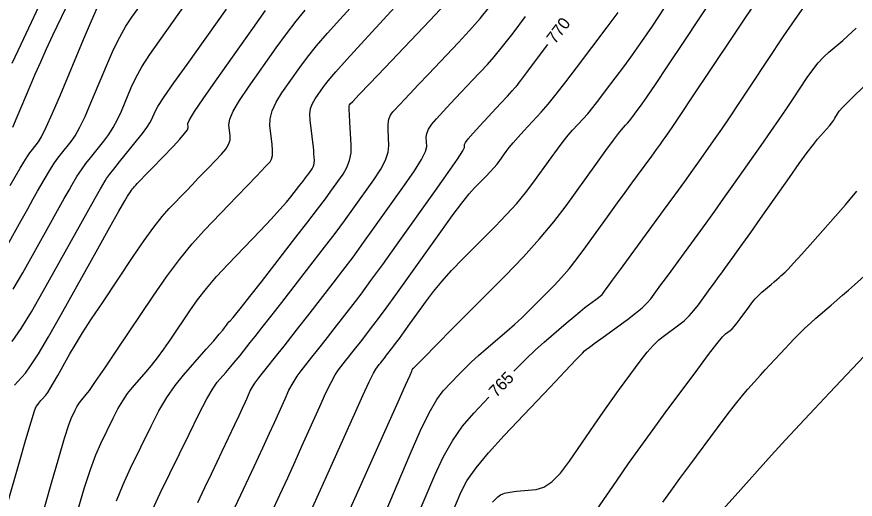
# Model space of a CAD drawing. Extents: x 2082232 to 2083549, y 592624 to 593832.
# Drawn here: x 2082805.39 to 2082854.13, y 593622.7 to 593650.76 of the extents above; entities that cross this region are included whole.
import ezdxf

# ---------------------------------------------------------------- set-up
doc = ezdxf.new("R2010")
doc.units = 0
doc.layers.add('DT_X_Contour_Major', color=7, linetype='Continuous')
doc.layers.add('DT_X_Contour_Minor', color=7, linetype='Continuous')

msp = doc.modelspace()

# ---------------------------------------------------------------- linework, layer by layer
at = {"layer": 'DT_X_Contour_Major'}
for points in [[(2082806.091, 593618.984), (2082807.393, 593623.577), (2082807.831, 593625.108), (2082808.17, 593626.254), (2082808.41, 593627.015), (2082808.549, 593627.393), (2082808.789, 593627.886), (2082808.881, 593628.062), (2082808.974, 593628.22), (2082809.069, 593628.359), (2082809.167, 593628.481), (2082809.431, 593628.781), (2082809.616, 593629.027), (2082809.974, 593629.539), (2082810.505, 593630.318), (2082811.209, 593631.362), (2082813.316, 593634.503), (2082814.096, 593635.626), (2082814.854, 593636.64), (2082815.591, 593637.543), (2082816.307, 593638.337), (2082818.189, 593640.307), (2082818.82, 593640.968), (2082819.302, 593641.472), (2082819.636, 593641.821), (2082819.82, 593642.013), (2082820.113, 593642.318), (2082820.203, 593642.468), (2082820.253, 593642.689), (2082820.264, 593642.981), (2082820.236, 593643.345), (2082820.107, 593644.409), (2082820.114, 593644.828), (2082820.232, 593645.286), (2082820.46, 593645.785), (2082820.798, 593646.322), (2082821.848, 593647.81), (2082822.288, 593648.402), (2082822.82, 593649.064), (2082823.444, 593649.796), (2082824.161, 593650.597), (2082826.194, 593652.827)], [(2082804.556, 593636.954), (2082805.651, 593638.915), (2082806.03, 593639.594), (2082806.348, 593640.159), (2082806.605, 593640.612), (2082806.8, 593640.951), (2082807.239, 593641.705), (2082807.41, 593641.985), (2082807.592, 593642.261), (2082807.786, 593642.531), (2082807.992, 593642.797), (2082808.556, 593643.499), (2082808.787, 593643.837), (2082809.054, 593644.325), (2082809.359, 593644.961), (2082809.701, 593645.747), (2082810.662, 593648.042), (2082811.022, 593648.856), (2082811.378, 593649.576), (2082811.731, 593650.203), (2082812.081, 593650.737), (2082813.012, 593652.035)], [(2082834.286, 593630.151), (2082834.395, 593630.264), (2082834.995, 593630.862), (2082835.547, 593631.386), (2082836.05, 593631.835), (2082837.328, 593632.934), (2082837.768, 593633.31), (2082838.129, 593633.612), (2082838.41, 593633.841), (2082838.613, 593633.997), (2082839.049, 593634.315), (2082839.198, 593634.427), (2082839.317, 593634.526), (2082839.408, 593634.611), (2082839.469, 593634.682), (2082839.593, 593634.854), (2082839.722, 593635.031), (2082840.016, 593635.433), (2082840.475, 593636.059), (2082841.1, 593636.91), (2082842.984, 593639.481), (2082843.645, 593640.385), (2082844.214, 593641.168), (2082844.691, 593641.832), (2082845.077, 593642.376), (2082845.982, 593643.666), (2082846.368, 593644.223), (2082846.848, 593644.928), (2082847.42, 593645.779), (2082848.085, 593646.778), (2082849.984, 593649.638), (2082850.63, 593650.595), (2082851.142, 593651.322)], [(2082816.792, 593619.504), (2082818.572, 593623.29), (2082819.185, 593624.598), (2082819.688, 593625.679), (2082820.083, 593626.535), (2082820.368, 593627.165), (2082820.984, 593628.544), (2082821.215, 593629.034), (2082821.448, 593629.467), (2082821.681, 593629.845), (2082821.916, 593630.168), (2082822.544, 593630.953), (2082822.801, 593631.277), (2082823.103, 593631.66), (2082823.449, 593632.102), (2082823.839, 593632.603), (2082824.938, 593634.016), (2082825.404, 593634.629), (2082825.981, 593635.408), (2082826.666, 593636.353), (2082827.461, 593637.464), (2082829.728, 593640.648), (2082830.471, 593641.7), (2082831.001, 593642.469), (2082831.317, 593642.956), (2082831.42, 593643.159), (2082831.41, 593643.325), (2082831.464, 593643.44), (2082831.631, 593643.661), (2082831.912, 593643.988), (2082832.306, 593644.421), (2082833.51, 593645.718), (2082833.906, 593646.144), (2082834.189, 593646.45), (2082834.36, 593646.634), (2082834.42, 593646.698), (2082834.428, 593646.707), (2082834.435, 593646.715), (2082834.447, 593646.73), (2082834.464, 593646.754), (2082834.488, 593646.785), (2082834.558, 593646.88), (2082834.692, 593647.058), (2082835.04, 593647.523), (2082835.604, 593648.274), (2082836.259, 593649.147)], [(2082846.427, 593622.095), (2082847.138, 593622.888), (2082849.268, 593625.255), (2082850.077, 593626.147), (2082850.906, 593627.05), (2082851.754, 593627.963), (2082852.623, 593628.885), (2082854.965, 593631.359)], [(2082828.457, 593621.194), (2082829.686, 593624.099), (2082830.173, 593625.141), (2082830.713, 593626.088), (2082831.307, 593626.94), (2082831.953, 593627.697), (2082832.837, 593628.631)]]:
    msp.add_lwpolyline(points, dxfattribs=at)
at = {"layer": 'DT_X_Contour_Minor'}
for points in [[(2082824.522, 593621.571), (2082825.14, 593622.953), (2082826.957, 593627.024), (2082827.554, 593628.364), (2082827.985, 593629.329), (2082828.248, 593629.921), (2082828.345, 593630.138), (2082828.379, 593630.218), (2082828.391, 593630.245), (2082828.401, 593630.267), (2082828.41, 593630.283), (2082828.418, 593630.293), (2082828.436, 593630.312), (2082828.443, 593630.319), (2082828.451, 593630.327), (2082828.459, 593630.335), (2082828.468, 593630.342), (2082828.493, 593630.363), (2082828.642, 593630.513), (2082829.07, 593630.944), (2082829.778, 593631.659), (2082830.765, 593632.656), (2082833.77, 593635.691), (2082834.837, 593636.8), (2082835.784, 593637.849), (2082836.612, 593638.838), (2082837.32, 593639.769), (2082839.049, 593642.17), (2082839.628, 593642.971), (2082840.068, 593643.571), (2082840.369, 593643.972), (2082840.532, 593644.174), (2082840.78, 593644.444), (2082840.882, 593644.56), (2082841.002, 593644.707), (2082841.141, 593644.883), (2082841.299, 593645.09), (2082841.743, 593645.682), (2082842.02, 593646.076), (2082842.52, 593646.813), (2082843.241, 593647.894), (2082844.184, 593649.319), (2082846.994, 593653.577)], [(2082805.123, 593648.059), (2082805.644, 593649.155), (2082807.148, 593652.352)], [(2082826.585, 593621.375), (2082828.254, 593625.319), (2082828.844, 593626.658), (2082829.363, 593627.717), (2082829.81, 593628.496), (2082830.185, 593628.995), (2082831.091, 593629.952), (2082831.445, 593630.314), (2082831.826, 593630.683), (2082832.234, 593631.059), (2082832.67, 593631.442), (2082833.868, 593632.473), (2082834.312, 593632.862), (2082834.743, 593633.255), (2082835.163, 593633.654), (2082835.571, 593634.058), (2082836.642, 593635.14), (2082837.057, 593635.584), (2082837.5, 593636.103), (2082837.97, 593636.699), (2082838.468, 593637.371), (2082839.831, 593639.265), (2082840.317, 593639.939), (2082840.753, 593640.541), (2082841.138, 593641.071), (2082841.472, 593641.528), (2082842.296, 593642.653), (2082842.577, 593643.037), (2082842.802, 593643.345), (2082842.971, 593643.579), (2082843.084, 593643.737), (2082843.309, 593644.058), (2082843.521, 593644.372), (2082843.988, 593645.07), (2082844.71, 593646.154), (2082845.686, 593647.624), (2082848.63, 593652.056)], [(2082805.169, 593644.334), (2082805.422, 593644.93), (2082806.173, 593646.722), (2082806.467, 593647.411), (2082806.785, 593648.133), (2082807.128, 593648.89), (2082807.495, 593649.679), (2082808.507, 593651.83)], [(2082805.179, 593634.907), (2082805.743, 593635.871), (2082807.249, 593638.571), (2082807.757, 593639.48), (2082808.151, 593640.182), (2082808.43, 593640.677), (2082808.594, 593640.966), (2082808.881, 593641.459), (2082809.012, 593641.666), (2082809.189, 593641.918), (2082809.411, 593642.214), (2082809.68, 593642.554), (2082810.457, 593643.521), (2082810.739, 593643.902), (2082811.002, 593644.321), (2082811.246, 593644.778), (2082811.471, 593645.273), (2082812.045, 593646.643), (2082812.309, 593647.198), (2082812.67, 593647.836), (2082813.13, 593648.557), (2082813.687, 593649.361), (2082815.302, 593651.615)], [(2082808.967, 593622.114), (2082809.339, 593623.374), (2082809.681, 593624.432), (2082809.994, 593625.288), (2082810.278, 593625.943), (2082810.996, 593627.42), (2082811.269, 593627.946), (2082811.548, 593628.419), (2082811.834, 593628.837), (2082812.127, 593629.201), (2082812.917, 593630.1), (2082813.228, 593630.472), (2082813.568, 593630.915), (2082813.939, 593631.428), (2082814.339, 593632.012), (2082815.446, 593633.662), (2082815.896, 593634.294), (2082816.418, 593634.955), (2082817.01, 593635.645), (2082817.673, 593636.362), (2082819.537, 593638.313), (2082820.173, 593638.985), (2082820.683, 593639.537), (2082821.068, 593639.97), (2082821.327, 593640.282), (2082821.852, 593640.957), (2082822.032, 593641.19), (2082822.181, 593641.385), (2082822.298, 593641.54), (2082822.383, 593641.656), (2082822.567, 593641.915), (2082822.626, 593642.018), (2082822.666, 593642.133), (2082822.687, 593642.26), (2082822.688, 593642.399), (2082822.666, 593642.786), (2082822.653, 593642.958), (2082822.631, 593643.183), (2082822.601, 593643.46), (2082822.562, 593643.791), (2082822.447, 593644.744), (2082822.432, 593645.09), (2082822.474, 593645.411), (2082822.573, 593645.708), (2082822.729, 593645.98), (2082823.219, 593646.675), (2082823.493, 593647.027), (2082823.945, 593647.56), (2082824.576, 593648.274), (2082825.387, 593649.17), (2082827.786, 593651.802)], [(2082804.261, 593620.411), (2082805.507, 593624.741), (2082805.921, 593626.168), (2082806.229, 593627.203), (2082806.43, 593627.845), (2082806.524, 593628.094), (2082806.634, 593628.235), (2082806.68, 593628.292), (2082806.736, 593628.359), (2082806.801, 593628.434), (2082806.875, 593628.519), (2082807.087, 593628.757), (2082807.189, 593628.895), (2082807.338, 593629.129), (2082807.534, 593629.46), (2082807.777, 593629.888), (2082808.485, 593631.158), (2082808.802, 593631.7), (2082809.221, 593632.375), (2082809.743, 593633.183), (2082810.367, 593634.123), (2082812.167, 593636.807), (2082812.804, 593637.736), (2082813.365, 593638.511), (2082813.85, 593639.131), (2082814.259, 593639.597), (2082815.249, 593640.633), (2082815.608, 593641.009), (2082815.945, 593641.361), (2082816.259, 593641.689), (2082816.55, 593641.992), (2082817.296, 593642.768), (2082817.537, 593643.053), (2082817.701, 593643.325), (2082817.787, 593643.585), (2082817.797, 593643.831), (2082817.719, 593644.473), (2082817.769, 593644.791), (2082817.977, 593645.262), (2082818.344, 593645.886), (2082818.868, 593646.664), (2082820.478, 593648.944), (2082821.067, 593649.758), (2082821.626, 593650.492), (2082822.155, 593651.145)], [(2082805.006, 593640.936), (2082805.597, 593641.951), (2082805.807, 593642.304), (2082805.995, 593642.604), (2082806.161, 593642.849), (2082806.304, 593643.04), (2082806.656, 593643.478), (2082806.834, 593643.772), (2082807.107, 593644.328), (2082807.472, 593645.144), (2082807.931, 593646.221), (2082809.28, 593649.441), (2082809.734, 593650.514), (2082810.085, 593651.317)], [(2082805.133, 593631.867), (2082805.652, 593632.63), (2082806.25, 593633.604), (2082806.93, 593634.788), (2082808.848, 593638.227), (2082809.484, 593639.367), (2082809.953, 593640.205), (2082810.254, 593640.743), (2082810.389, 593640.981), (2082810.524, 593641.213), (2082810.615, 593641.347), (2082810.786, 593641.575), (2082811.037, 593641.896), (2082811.368, 593642.311), (2082812.358, 593643.542), (2082812.692, 593643.967), (2082812.95, 593644.318), (2082813.133, 593644.595), (2082813.24, 593644.799), (2082813.427, 593645.244), (2082813.596, 593645.54), (2082813.963, 593646.096), (2082814.528, 593646.91), (2082815.292, 593647.985), (2082817.592, 593651.195)], [(2082805.256, 593629.321), (2082805.891, 593630.036), (2082806.2, 593630.449), (2082806.648, 593631.154), (2082807.237, 593632.15), (2082807.966, 593633.436), (2082810.096, 593637.255), (2082810.803, 593638.52), (2082811.328, 593639.452), (2082811.669, 593640.051), (2082811.827, 593640.317), (2082812.004, 593640.581), (2082812.067, 593640.673), (2082812.122, 593640.749), (2082812.17, 593640.81), (2082812.211, 593640.856), (2082812.308, 593640.958), (2082812.396, 593641.05), (2082812.588, 593641.25), (2082812.882, 593641.556), (2082813.28, 593641.971), (2082814.479, 593643.218), (2082814.871, 593643.638), (2082815.148, 593643.961), (2082815.31, 593644.188), (2082815.358, 593644.318), (2082815.331, 593644.538), (2082815.424, 593644.754), (2082815.723, 593645.237), (2082816.228, 593645.988), (2082816.938, 593647.006), (2082819.107, 593650.078), (2082819.845, 593651.115)], [(2082811.191, 593622.61), (2082811.578, 593623.561), (2082812.006, 593624.494), (2082813.203, 593626.953), (2082813.657, 593627.831), (2082814.123, 593628.618), (2082814.599, 593629.315), (2082815.087, 593629.921), (2082816.402, 593631.419), (2082816.839, 593631.917), (2082817.162, 593632.291), (2082817.372, 593632.538), (2082817.469, 593632.661), (2082817.575, 593632.82), (2082817.619, 593632.881), (2082817.669, 593632.944), (2082817.726, 593633.011), (2082817.79, 593633.08), (2082817.969, 593633.268), (2082818.122, 593633.45), (2082818.447, 593633.858), (2082818.943, 593634.489), (2082819.61, 593635.346), (2082821.618, 593637.929), (2082822.31, 593638.823), (2082822.88, 593639.567), (2082823.327, 593640.163), (2082823.653, 593640.608), (2082824.357, 593641.598), (2082824.585, 593641.984), (2082824.739, 593642.399), (2082824.821, 593642.843), (2082824.829, 593643.316), (2082824.753, 593644.617), (2082824.731, 593645.046), (2082824.719, 593645.358), (2082824.72, 593645.553), (2082824.732, 593645.631), (2082824.779, 593645.682), (2082824.918, 593645.828), (2082825.297, 593646.227), (2082825.916, 593646.878), (2082826.777, 593647.783), (2082829.393, 593650.533), (2082830.286, 593651.483)], [(2082813.162, 593621.834), (2082813.735, 593623.044), (2082815.41, 593626.487), (2082815.983, 593627.644), (2082816.446, 593628.531), (2082816.8, 593629.15), (2082817.043, 593629.499), (2082817.546, 593630.071), (2082817.739, 593630.294), (2082817.941, 593630.533), (2082818.151, 593630.788), (2082818.37, 593631.06), (2082818.965, 593631.805), (2082819.247, 593632.16), (2082819.644, 593632.667), (2082820.159, 593633.325), (2082820.789, 593634.135), (2082822.626, 593636.498), (2082823.286, 593637.353), (2082823.889, 593638.149), (2082824.434, 593638.885), (2082824.922, 593639.56), (2082826.147, 593641.281), (2082826.547, 593641.889), (2082826.826, 593642.422), (2082826.986, 593642.88), (2082827.026, 593643.264), (2082826.972, 593644.186), (2082826.975, 593644.511), (2082827.023, 593644.792), (2082827.117, 593645.031), (2082827.257, 593645.228), (2082827.69, 593645.694), (2082827.914, 593645.933), (2082828.261, 593646.301), (2082828.731, 593646.797), (2082829.325, 593647.422), (2082831.071, 593649.258), (2082831.71, 593649.949), (2082832.317, 593650.646), (2082832.892, 593651.348)], [(2082822.589, 593622.224), (2082823.055, 593623.253), (2082823.572, 593624.406), (2082825.017, 593627.646), (2082825.501, 593628.721), (2082825.869, 593629.517), (2082826.121, 593630.033), (2082826.256, 593630.27), (2082826.462, 593630.528), (2082826.547, 593630.634), (2082826.646, 593630.76), (2082826.76, 593630.905), (2082826.888, 593631.07), (2082827.249, 593631.535), (2082827.413, 593631.75), (2082827.633, 593632.049), (2082827.908, 593632.43), (2082828.24, 593632.895), (2082829.201, 593634.244), (2082829.604, 593634.775), (2082830.092, 593635.357), (2082830.666, 593635.99), (2082831.325, 593636.674), (2082833.198, 593638.566), (2082833.862, 593639.255), (2082834.449, 593639.904), (2082834.959, 593640.513), (2082835.393, 593641.082), (2082836.447, 593642.547), (2082836.822, 593643.059), (2082837.156, 593643.497), (2082837.45, 593643.861), (2082837.702, 593644.151), (2082838.321, 593644.826), (2082838.576, 593645.116), (2082838.877, 593645.482), (2082839.224, 593645.923), (2082839.617, 593646.439), (2082840.725, 593647.916), (2082841.182, 593648.541), (2082841.719, 593649.307), (2082842.337, 593650.215), (2082843.036, 593651.265)], [(2082815.91, 593622.513), (2082816.331, 593623.38), (2082816.709, 593624.166), (2082817.046, 593624.87), (2082817.34, 593625.493), (2082818.069, 593627.044), (2082818.318, 593627.574), (2082818.517, 593628.001), (2082818.667, 593628.324), (2082818.767, 593628.544), (2082818.967, 593628.993), (2082819.072, 593629.19), (2082819.237, 593629.443), (2082819.461, 593629.752), (2082819.746, 593630.117), (2082820.584, 593631.166), (2082820.928, 593631.599), (2082821.331, 593632.11), (2082821.793, 593632.7), (2082822.314, 593633.369), (2082823.782, 593635.257), (2082824.345, 593635.991), (2082824.935, 593636.779), (2082825.55, 593637.619), (2082826.192, 593638.512), (2082827.937, 593640.964), (2082828.509, 593641.795), (2082828.913, 593642.446), (2082829.152, 593642.918), (2082829.223, 593643.212), (2082829.191, 593643.755), (2082829.219, 593643.975), (2082829.327, 593644.227), (2082829.514, 593644.51), (2082829.781, 593644.825), (2082830.6, 593645.706), (2082830.91, 593646.039), (2082831.225, 593646.375), (2082831.546, 593646.716), (2082831.872, 593647.06), (2082832.75, 593647.983), (2082833.135, 593648.416), (2082833.632, 593649.025), (2082834.241, 593649.809), (2082834.962, 593650.768)], [(2082820.191, 593621.913), (2082820.679, 593622.958), (2082821.139, 593623.951), (2082821.569, 593624.894), (2082821.97, 593625.786), (2082823, 593628.095), (2082823.358, 593628.878), (2082823.658, 593629.492), (2082823.901, 593629.939), (2082824.086, 593630.219), (2082824.503, 593630.741), (2082824.674, 593630.956), (2082824.874, 593631.21), (2082825.104, 593631.504), (2082825.363, 593631.836), (2082826.093, 593632.775), (2082826.424, 593633.211), (2082826.868, 593633.815), (2082827.426, 593634.586), (2082828.097, 593635.525), (2082830.038, 593638.251), (2082830.706, 593639.178), (2082831.256, 593639.913), (2082831.687, 593640.456), (2082832, 593640.808), (2082832.674, 593641.489), (2082832.913, 593641.738), (2082833.125, 593641.972), (2082833.309, 593642.191), (2082833.465, 593642.396), (2082833.845, 593642.924), (2082834.016, 593643.148), (2082834.245, 593643.423), (2082834.53, 593643.75), (2082834.872, 593644.129), (2082835.862, 593645.207), (2082836.27, 593645.672), (2082836.751, 593646.257), (2082837.306, 593646.963), (2082837.934, 593647.788), (2082839.708, 593650.151), (2082840.343, 593651.007)], [(2082830.568, 593621.581), (2082831.22, 593623.121), (2082831.559, 593623.759), (2082832.088, 593624.517), (2082832.806, 593625.395), (2082833.714, 593626.394), (2082836.388, 593629.216), (2082837.266, 593630.142), (2082837.893, 593630.804), (2082838.27, 593631.201), (2082838.396, 593631.333), (2082838.399, 593631.333), (2082838.4, 593631.334), (2082838.401, 593631.334), (2082838.402, 593631.336), (2082838.403, 593631.337), (2082838.407, 593631.342), (2082838.408, 593631.344), (2082838.409, 593631.346), (2082838.41, 593631.347), (2082838.411, 593631.348), (2082838.413, 593631.351), (2082838.48, 593631.401), (2082838.679, 593631.546), (2082839.009, 593631.787), (2082839.472, 593632.125), (2082840.881, 593633.153), (2082841.362, 593633.516), (2082841.749, 593633.836), (2082842.041, 593634.111), (2082842.239, 593634.342), (2082842.642, 593634.898), (2082842.829, 593635.156), (2082843.089, 593635.512), (2082843.421, 593635.966), (2082843.825, 593636.517), (2082845, 593638.119), (2082845.459, 593638.751), (2082845.958, 593639.444), (2082846.494, 593640.199), (2082847.07, 593641.015), (2082848.655, 593643.274), (2082849.215, 593644.075), (2082849.707, 593644.785), (2082850.13, 593645.404), (2082850.485, 593645.932), (2082851.339, 593647.219), (2082851.657, 593647.673), (2082851.971, 593648.071), (2082852.281, 593648.412), (2082852.586, 593648.697), (2082853.395, 593649.38), (2082853.685, 593649.631), (2082853.948, 593649.87), (2082854.183, 593650.098)], [(2082833.041, 593622.519), (2082833.347, 593622.843), (2082833.501, 593622.954), (2082833.734, 593623.044), (2082834.045, 593623.113), (2082834.434, 593623.162), (2082835.576, 593623.264), (2082836.018, 593623.396), (2082836.489, 593623.714), (2082836.987, 593624.22), (2082837.514, 593624.912), (2082838.956, 593627.008), (2082839.473, 593627.755), (2082839.944, 593628.425), (2082840.368, 593629.018), (2082840.746, 593629.534), (2082841.691, 593630.808), (2082842.041, 593631.254), (2082842.38, 593631.639), (2082842.71, 593631.962), (2082843.03, 593632.222), (2082843.869, 593632.835), (2082844.177, 593633.08), (2082844.469, 593633.356), (2082844.747, 593633.663), (2082845.01, 593634.001), (2082845.691, 593634.943), (2082845.936, 593635.282), (2082846.161, 593635.591), (2082846.366, 593635.872), (2082846.55, 593636.124), (2082847.015, 593636.758), (2082847.246, 593637.078), (2082847.59, 593637.562), (2082848.048, 593638.21), (2082848.62, 593639.023), (2082850.295, 593641.41), (2082850.869, 593642.22), (2082851.334, 593642.861), (2082851.69, 593643.333), (2082851.937, 593643.636), (2082852.452, 593644.218), (2082852.628, 593644.421), (2082852.768, 593644.595), (2082852.874, 593644.739), (2082852.944, 593644.853), (2082853.085, 593645.118), (2082853.188, 593645.259), (2082853.39, 593645.484), (2082853.693, 593645.793), (2082854.095, 593646.186), (2082855.301, 593647.346)], [(2082838.351, 593620.996), (2082840.245, 593623.748), (2082840.955, 593624.771), (2082841.664, 593625.773), (2082842.373, 593626.757), (2082843.081, 593627.72), (2082844.969, 593630.264), (2082845.601, 593631.108), (2082846.082, 593631.732), (2082846.411, 593632.136), (2082846.588, 593632.32), (2082846.858, 593632.517), (2082846.97, 593632.614), (2082847.104, 593632.758), (2082847.259, 593632.947), (2082847.435, 593633.183), (2082847.935, 593633.874), (2082848.124, 593634.122), (2082848.315, 593634.348), (2082848.509, 593634.552), (2082848.706, 593634.733), (2082849.234, 593635.188), (2082849.419, 593635.347), (2082849.576, 593635.483), (2082849.707, 593635.596), (2082849.81, 593635.687), (2082850.05, 593635.899), (2082850.218, 593636.069), (2082850.541, 593636.421), (2082851.021, 593636.955), (2082851.657, 593637.671), (2082853.56, 593639.821), (2082854.227, 593640.608)], [(2082842.937, 593622.519), (2082843.404, 593623.175), (2082843.927, 593623.895), (2082844.506, 593624.679), (2082846.122, 593626.857), (2082846.687, 593627.61), (2082847.169, 593628.235), (2082847.568, 593628.732), (2082847.884, 593629.102), (2082848.618, 593629.917), (2082848.897, 593630.225), (2082849.182, 593630.535), (2082849.474, 593630.85), (2082849.773, 593631.168), (2082850.58, 593632.02), (2082850.886, 593632.334), (2082851.199, 593632.64), (2082851.518, 593632.937), (2082851.844, 593633.225), (2082852.722, 593633.981), (2082853.054, 593634.268), (2082853.392, 593634.561), (2082853.734, 593634.86), (2082854.081, 593635.166), (2082855.015, 593635.99)]]:
    msp.add_lwpolyline(points, dxfattribs=at)

# ---------------------------------------------------------------- texts
at = {"layer": 'DT_X_Contour_Major'}
for s, rotation, p in [('770', 53.1032, (2082836.68, 593649.124)), ('765', 46.3645, (2082833.263, 593628.575))]:
    msp.add_text(s, height=0.7, rotation=rotation, dxfattribs=at).set_placement(p)

doc.saveas('drawing.dxf')
